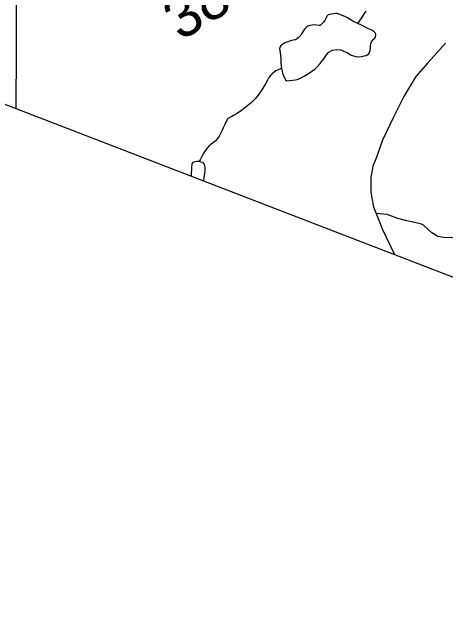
# Model space of a CAD drawing. Extents: x 2001466 to 31450019, y -30647475 to 847247.
# Drawn here: x 2052417 to 2054963, y 653869 to 657472 of the extents above; entities that cross this region are included whole.
import ezdxf

# ---------------------------------------------------------------- set-up
doc = ezdxf.new("R2010")
doc.units = 0
for name, color, linetype in [('Exist Boundary Political CountyLine', 7, 'Continuous'), ('Exist Hydrographic Misc Water Feature', 7, 'Continuous'), ('Exist Railroad Mainline', 7, 'Continuous'), ('Exist Road Non-System Type 51', 7, 'Continuous'), ('Exist Road Secondary Type 51 Number Label', 7, 'Continuous')]:
    doc.layers.add(name, color=color, linetype=linetype)

msp = doc.modelspace()

# ---------------------------------------------------------------- linework, layer by layer
at = {"layer": 'Exist Boundary Political CountyLine'}
msp.add_lwpolyline([(2025347, 667357.1), (2026293.9, 666990.5), (2073692.9, 648709.4), (2076162.7, 647794.5), (2078580.1, 646988.2), (2083338.8, 645254.9), (2086621.1, 644117.9)], dxfattribs=at)
at = {"layer": 'Exist Hydrographic Misc Water Feature'}
for points in [[(2054445.9, 657406.6), (2054418.1, 657420.5), (2054386.1, 657438.5), (2054369.9, 657446.3), (2054353.9, 657452.3), (2054331.9, 657462.3), (2054323.9, 657464.3), (2054315.9, 657464.3), (2054291.9, 657460.2), (2054281.9, 657458.2), (2054271.9, 657456.2), (2054266.1, 657450.2), (2054260, 657440.2), (2054252, 657424.2), (2054244, 657414.2), (2054234.1, 657402.2), (2054226.1, 657394.1), (2054220, 657394.1), (2054204, 657396.1), (2054192.1, 657398.1), (2054180, 657396.1), (2054164.2, 657394), (2054152.1, 657390), (2054146.2, 657386), (2054134.1, 657372), (2054124.2, 657357.9), (2054120.1, 657351.9), (2054112.1, 657337.9), (2054096.3, 657321.9), (2054086.3, 657313.9), (2054080.3, 657309.9), (2054066.2, 657307.8), (2054050.2, 657303.8), (2054030.3, 657295.8), (2054018.2, 657291.7), (2054006.3, 657283.7), (2053994.4, 657275.7), (2053988.5, 657267.7), (2053986.4, 657257.7), (2053990.3, 657235.8), (2053994.6, 657197.7), (2053994.6, 657179.7), (2053996.5, 657153.7), (2053998.7, 657141.7)], [(2054445.9, 657406.6), (2054469.9, 657438.6), (2054485.9, 657464.6), (2054496, 657478.6)], [(2053998.7, 657141.7), (2054000.6, 657133.7), (2054004.7, 657113.8), (2054010.6, 657099.8), (2054022.7, 657075.8), (2054028.9, 657069.8), (2054044.9, 657071.9), (2054062.7, 657073.9), (2054080.7, 657075.9), (2054096.7, 657079.9), (2054118.7, 657090), (2054130.6, 657096), (2054150.7, 657108.1), (2054162.6, 657116.1), (2054194.5, 657138.1), (2054206.4, 657150.1), (2054224.5, 657170.2), (2054246.4, 657198.2), (2054262.4, 657222.2), (2054276.4, 657238.2), (2054298.3, 657250.3), (2054322.3, 657252.4), (2054346.3, 657250.4), (2054362.3, 657244.4), (2054384.4, 657236.5), (2054408.4, 657220.5), (2054434.5, 657212.5), (2054448.4, 657210.6), (2054468.3, 657212.6), (2054484.5, 657216.7), (2054496.4, 657218.7), (2054510.3, 657228.7), (2054518.3, 657246.7), (2054520.2, 657260.7), (2054520.2, 657274.7), (2054522.2, 657286.7), (2054526.1, 657298.8), (2054538.2, 657314.8), (2054544.2, 657318.8), (2054550.1, 657326.7), (2054552.2, 657342.7), (2054548.1, 657350.7), (2054540.1, 657358.7), (2054528, 657366.7), (2054510.1, 657374.7), (2054468.1, 657396.6), (2054445.9, 657406.6)], [(2053998.7, 657141.7), (2053982.7, 657135.7), (2053964.7, 657127.6), (2053946.6, 657113.6), (2053934.7, 657101.7), (2053924.7, 657089.6), (2053916.7, 657073.6), (2053904.8, 657051.6), (2053894.8, 657035.6), (2053879, 657011.5), (2053860.9, 656985.5), (2053842.9, 656963.5), (2053820.9, 656939.5), (2053803.1, 656925.4), (2053781, 656909.4), (2053761.1, 656893.4), (2053739.1, 656879.3), (2053727.2, 656871.3), (2053717.2, 656865.3), (2053707.1, 656859.3), (2053683.1, 656847.2), (2053681.1, 656843.2), (2053673.3, 656831.2), (2053665.3, 656813.1), (2053655.3, 656793.2), (2053649.3, 656779.2), (2053641.3, 656763.2), (2053631.5, 656745.2), (2053621.4, 656731.1), (2053613.4, 656719.1), (2053609.3, 656715.1), (2053593.5, 656703.1), (2053581.4, 656693), (2053571.6, 656685), (2053559.5, 656671), (2053549.5, 656659), (2053541.7, 656647), (2053529.6, 656625), (2053519.7, 656605), (2053515.6, 656595)], [(2053515.6, 656595), (2053501.7, 656594.9), (2053489.6, 656592.9), (2053477.7, 656588.9), (2053471.7, 656580.8), (2053469.7, 656558.8), (2053467.8, 656516.8), (2053467.2, 656510.2)], [(2053542.2, 656481.2), (2053543.9, 656503.1), (2053547.8, 656523), (2053549.7, 656543), (2053549.7, 656563), (2053545.8, 656577), (2053541.7, 656583), (2053535.7, 656589), (2053523.6, 656591), (2053515.6, 656595)]]:
    msp.add_lwpolyline(points, dxfattribs=at)
at = {"layer": 'Exist Railroad Mainline'}
msp.add_lwpolyline([(2052475.4, 659820.7), (2052469.9, 659673.3), (2052452.4, 658871.1), (2052441.3, 658173.9), (2052440, 658089.7), (2052438.9, 658024.8), (2052439.4, 657252.5), (2052437, 656907.5)], dxfattribs=at)
at = {"layer": 'Exist Road Non-System Type 51'}
for points in [[(2054961.6, 657290.5), (2054859.3, 657176.6), (2054787.6, 657094.1), (2054719.3, 656981.4), (2054654.7, 656852.8), (2054592, 656720), (2054553.8, 656614.8), (2054534.9, 656567.2), (2054528.1, 656533.8), (2054523.6, 656503.4), (2054522.4, 656462.6), (2054523.8, 656417.4), (2054529, 656379.3), (2054539.5, 656328.7), (2054555.2, 656290.8)], [(2054555.2, 656290.8), (2054590.7, 656196.2), (2054661.1, 656049.7)], [(2056101.8, 656025.4), (2055938.6, 656060.7), (2055785.2, 656093.8), (2055626, 656131), (2055462.8, 656170.3), (2055341.4, 656202.8), (2055261.8, 656218.4), (2055175.9, 656224.2), (2055153.9, 656224.6), (2055133.8, 656219), (2055103.4, 656199.6), (2055074.9, 656178.2), (2055036.6, 656159), (2055000.3, 656147.7), (2054950.3, 656148.8), (2054916.5, 656155.4), (2054880.9, 656176.2), (2054831.8, 656221.2), (2054814, 656229.5), (2054734.3, 656247.1), (2054680.6, 656260.2), (2054619.1, 656283.5), (2054555.2, 656290.8)]]:
    msp.add_lwpolyline(points, dxfattribs=at)

# ---------------------------------------------------------------- texts
at = {"layer": 'Exist Road Secondary Type 51 Number Label'}
msp.add_text('3874', height=250, rotation=31.918, dxfattribs=at).set_placement((2053406.1, 657299.8))

doc.saveas('drawing.dxf')
